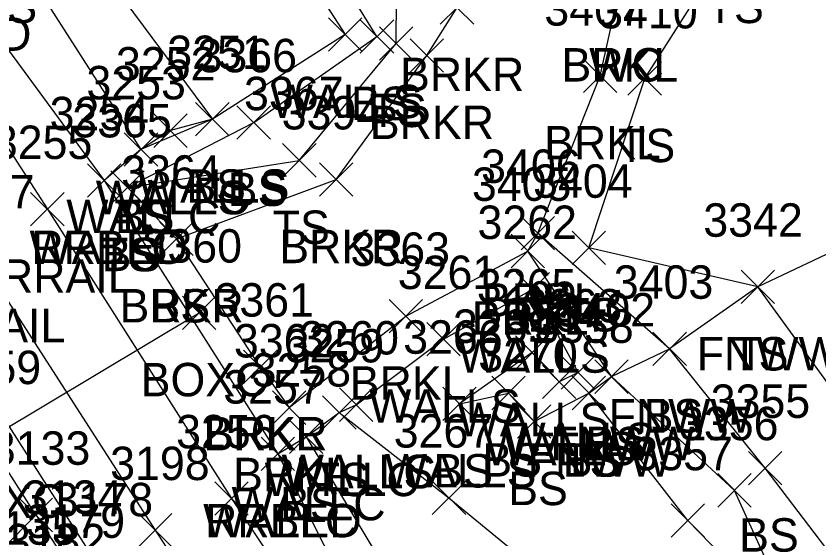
# Model space of a CAD drawing. Extents: x 1505656 to 1508446, y 700805 to 703031.
# Drawn here: x 1506581.78 to 1506629.8, y 701640.51 to 701671.79 of the extents above; entities that cross this region are included whole.
import ezdxf

# ---------------------------------------------------------------- set-up
doc = ezdxf.new("R2010")
doc.units = 0
for name, color, linetype in [('D_A', 7, 'Continuous'), ('D_I', 7, 'Continuous'), ('D_TIC', 7, 'Continuous'), ('DDEFAULT', 7, 'Continuous'), ('L_A', 7, 'Continuous'), ('L_I', 7, 'Continuous'), ('L_TIC', 7, 'Continuous'), ('LAWE', 7, 'Continuous'), ('LELB', 7, 'Continuous'), ('LFNC', 7, 'Continuous'), ('LW', 7, 'Continuous'), ('LWS', 7, 'Continuous'), ('R_A', 7, 'Continuous'), ('R_I', 7, 'Continuous'), ('R_TIC', 7, 'Continuous'), ('RR', 7, 'Continuous'), ('RRB', 7, 'Continuous')]:
    doc.layers.add(name, color=color, linetype=linetype)

msp = doc.modelspace()

# ---------------------------------------------------------------- linework, layer by layer
at = {"layer": 'D_TIC'}
for points in [[(1506591.739, 701653.044), (1506593.739, 701655.044)], [(1506593.739, 701653.044), (1506591.739, 701655.044)]]:
    msp.add_lwpolyline(points, dxfattribs=at)
at = {"layer": 'DDEFAULT'}
msp.add_lwpolyline([(1506580.6, 701646.777), (1506592.739, 701654.044)], dxfattribs=at)
at = {"layer": 'L_TIC'}
for points in [[(1506607.156, 701671.303), (1506609.156, 701673.303)], [(1506609.156, 701671.303), (1506607.156, 701673.303)], [(1506600.468, 701669.685), (1506602.468, 701671.685)], [(1506602.468, 701669.685), (1506600.468, 701671.685)], [(1506602.368, 701669.572), (1506604.368, 701671.572)], [(1506604.368, 701669.572), (1506602.368, 701671.572)], [(1506603.519, 701669.15), (1506605.519, 701671.15)], [(1506605.519, 701669.15), (1506603.519, 701671.15)], [(1506605.351, 701668.434), (1506607.351, 701670.434)], [(1506607.351, 701668.434), (1506605.351, 701670.434)], [(1506615.717, 701667.22), (1506617.717, 701669.22)], [(1506617.717, 701667.22), (1506615.717, 701669.22)], [(1506618.379, 701667.052), (1506620.379, 701669.052)], [(1506620.379, 701667.052), (1506618.379, 701669.052)], [(1506592.522, 701664.622), (1506594.522, 701666.622)], [(1506594.522, 701664.622), (1506592.522, 701666.622)], [(1506592.522, 701664.622), (1506594.522, 701666.622)], [(1506594.522, 701664.622), (1506592.522, 701666.622)], [(1506594.997, 701664.429), (1506596.997, 701666.429)], [(1506596.997, 701664.429), (1506594.997, 701666.429)], [(1506590.016, 701663.938), (1506592.016, 701665.938)], [(1506592.016, 701663.938), (1506590.016, 701665.938)], [(1506590.016, 701663.938), (1506592.016, 701665.938)], [(1506592.016, 701663.938), (1506590.016, 701665.938)], [(1506588.253, 701662.808), (1506590.253, 701664.808)], [(1506590.253, 701662.808), (1506588.253, 701664.808)], [(1506588.253, 701662.808), (1506590.253, 701664.808)], [(1506590.253, 701662.808), (1506588.253, 701664.808)], [(1506588.253, 701662.808), (1506590.253, 701664.808)], [(1506590.253, 701662.808), (1506588.253, 701664.808)], [(1506597.724, 701662.159), (1506599.724, 701664.159)], [(1506599.724, 701662.159), (1506597.724, 701664.159)], [(1506586.051, 701660.961), (1506588.051, 701662.961)], [(1506588.051, 701660.961), (1506586.051, 701662.961)], [(1506599.932, 701661.01), (1506601.932, 701663.01)], [(1506601.932, 701661.01), (1506599.932, 701663.01)], [(1506587.454, 701660.532), (1506589.454, 701662.532)], [(1506589.454, 701660.532), (1506587.454, 701662.532)], [(1506587.454, 701660.532), (1506589.454, 701662.532)], [(1506589.454, 701660.532), (1506587.454, 701662.532)], [(1506590.38, 701657.463), (1506592.38, 701659.463)], [(1506592.38, 701657.463), (1506590.38, 701659.463)], [(1506590.38, 701657.463), (1506592.38, 701659.463)], [(1506592.38, 701657.463), (1506590.38, 701659.463)], [(1506611.989, 701657.81), (1506613.989, 701659.81)], [(1506613.989, 701657.81), (1506611.989, 701659.81)], [(1506611.989, 701657.81), (1506613.989, 701659.81)], [(1506613.989, 701657.81), (1506611.989, 701659.81)], [(1506611.387, 701656.736), (1506613.387, 701658.736)], [(1506613.387, 701656.736), (1506611.387, 701658.736)], [(1506611.387, 701656.736), (1506613.387, 701658.736)], [(1506613.387, 701656.736), (1506611.387, 701658.736)], [(1506615.045, 701656.921), (1506617.045, 701658.921)], [(1506617.045, 701656.921), (1506615.045, 701658.921)], [(1506625.147, 701654.591), (1506627.147, 701656.591)], [(1506627.147, 701654.591), (1506625.147, 701656.591)], [(1506625.147, 701654.591), (1506627.147, 701656.591)], [(1506627.147, 701654.591), (1506625.147, 701656.591)], [(1506611.687, 701654.456), (1506613.687, 701656.456)], [(1506613.687, 701654.456), (1506611.687, 701656.456)], [(1506604.093, 701652.847), (1506606.093, 701654.847)], [(1506606.093, 701652.847), (1506604.093, 701654.847)], [(1506606.353, 701651.462), (1506608.353, 701653.462)], [(1506608.353, 701651.462), (1506606.353, 701653.462)], [(1506619.871, 701650.881), (1506621.871, 701652.881)], [(1506621.871, 701650.881), (1506619.871, 701652.881)], [(1506619.871, 701650.881), (1506621.871, 701652.881)], [(1506621.871, 701650.881), (1506619.871, 701652.881)], [(1506619.871, 701650.881), (1506621.871, 701652.881)], [(1506621.871, 701650.881), (1506619.871, 701652.881)], [(1506611.648, 701650.66), (1506613.648, 701652.66)], [(1506613.648, 701650.66), (1506611.648, 701652.66)], [(1506595.391, 701649.813), (1506597.391, 701651.813)], [(1506597.391, 701649.813), (1506595.391, 701651.813)], [(1506595.391, 701649.813), (1506597.391, 701651.813)], [(1506597.391, 701649.813), (1506595.391, 701651.813)], [(1506614.392, 701649.467), (1506616.392, 701651.467)], [(1506616.392, 701649.467), (1506614.392, 701651.467)], [(1506613.269, 701648.917), (1506615.269, 701650.917)], [(1506615.269, 701648.917), (1506613.269, 701650.917)], [(1506616.39, 701649.223), (1506618.39, 701651.223)], [(1506618.39, 701649.223), (1506616.39, 701651.223)], [(1506616.39, 701649.223), (1506618.39, 701651.223)], [(1506618.39, 701649.223), (1506616.39, 701651.223)], [(1506610.231, 701648.243), (1506612.231, 701650.243)], [(1506612.231, 701648.243), (1506610.231, 701650.243)], [(1506615.034, 701648.243), (1506617.034, 701650.243)], [(1506617.034, 701648.243), (1506615.034, 701650.243)], [(1506615.034, 701648.243), (1506617.034, 701650.243)], [(1506617.034, 701648.243), (1506615.034, 701650.243)], [(1506615.034, 701648.243), (1506617.034, 701650.243)], [(1506617.034, 701648.243), (1506615.034, 701650.243)], [(1506597.12, 701647.37), (1506599.12, 701649.37)], [(1506599.12, 701647.37), (1506597.12, 701649.37)], [(1506601.126, 701647.546), (1506603.126, 701649.546)], [(1506603.126, 701647.546), (1506601.126, 701649.546)], [(1506601.126, 701647.546), (1506603.126, 701649.546)], [(1506603.126, 701647.546), (1506601.126, 701649.546)], [(1506607.298, 701647.593), (1506609.298, 701649.593)], [(1506609.298, 701647.593), (1506607.298, 701649.593)], [(1506607.298, 701647.593), (1506609.298, 701649.593)], [(1506609.298, 701647.593), (1506607.298, 701649.593)], [(1506600.116, 701647.074), (1506602.116, 701649.074)], [(1506602.116, 701647.074), (1506600.116, 701649.074)], [(1506600.116, 701647.074), (1506602.116, 701649.074)], [(1506602.116, 701647.074), (1506600.116, 701649.074)], [(1506611.774, 701646.536), (1506613.774, 701648.536)], [(1506613.774, 701646.536), (1506611.774, 701648.536)], [(1506598.133, 701645.627), (1506600.133, 701647.627)], [(1506600.133, 701645.627), (1506598.133, 701647.627)], [(1506598.133, 701645.627), (1506600.133, 701647.627)], [(1506600.133, 701645.627), (1506598.133, 701647.627)], [(1506596.439, 701644.611), (1506598.439, 701646.611)], [(1506598.439, 701644.611), (1506596.439, 701646.611)], [(1506625.587, 701643.755), (1506627.587, 701645.755)], [(1506627.587, 701643.755), (1506625.587, 701645.755)], [(1506623.747, 701642.421), (1506625.747, 701644.421)], [(1506625.747, 701642.421), (1506623.747, 701644.421)], [(1506606.676, 701641.979), (1506608.676, 701643.979)], [(1506608.676, 701641.979), (1506606.676, 701643.979)], [(1506581.966, 701640.95), (1506583.966, 701642.95)], [(1506583.966, 701640.95), (1506581.966, 701642.95)], [(1506581.966, 701640.95), (1506583.966, 701642.95)], [(1506583.966, 701640.95), (1506581.966, 701642.95)], [(1506620.965, 701640.625), (1506622.965, 701642.625)], [(1506622.965, 701640.625), (1506620.965, 701642.625)]]:
    msp.add_lwpolyline(points, dxfattribs=at)
at = {"layer": 'LAWE'}
for points in [[(1506596.391, 701650.813), (1506598.12, 701648.37), (1506605.093, 701653.847), (1506612.387, 701657.736), (1506612.989, 701658.81), (1506616.717, 701668.22), (1506617.756, 701672.874), (1506616.449, 701679.836), (1506614.462, 701692.898), (1506612.682, 701702.908), (1506611.484, 701711.29), (1506610.784, 701723.745), (1506609.981, 701733.422), (1506610.541, 701739.144), (1506612.027, 701741.37), (1506611.447, 701742.461), (1506611.614, 701744.27), (1506603.978, 701743.071), (1506603.748, 701741.133), (1506602.073, 701738.416), (1506602.874, 701733.32), (1506603.244, 701730.11)], [(1506596.391, 701650.813), (1506591.38, 701658.463), (1506600.932, 701662.01), (1506606.351, 701669.434), (1506608.156, 701672.303), (1506607.969, 701680.881), (1506606.208, 701692.295), (1506605.153, 701703.576), (1506603.376, 701714.835), (1506603.473, 701725.818), (1506603.244, 701730.11)], [(1506557.281, 701616.584), (1506564.315, 701624.733), (1506575.275, 701634.051), (1506582.966, 701641.95), (1506577.624, 701650.314)]]:
    msp.add_lwpolyline(points, dxfattribs=at)
at = {"layer": 'LELB'}
for points in [[(1506588.454, 701661.532), (1506598.724, 701663.159), (1506604.519, 701670.15), (1506604.58, 701678.51), (1506603.92, 701680.748), (1506603.343, 701690.768), (1506602.164, 701702.007), (1506599.481, 701714.057), (1506595.154, 701721.739), (1506588.389, 701722.251), (1506582.741, 701726.246), (1506582.101, 701731.513), (1506587.69, 701737.804), (1506593.866, 701742.155), (1506598.799, 701744.247), (1506603.709, 701745.876), (1506611.659, 701747.313), (1506624.477, 701749.861), (1506638.605, 701749.732), (1506649.966, 701745.745), (1506670.738, 701751.879), (1506689.354, 701753.592), (1506711.832, 701752.969)], [(1506591.38, 701658.463), (1506588.454, 701661.532), (1506595.997, 701665.429), (1506603.368, 701670.572), (1506598.748, 701678.015), (1506594.437, 701684.467), (1506590.741, 701690.472), (1506588.708, 701689.708), (1506590.073, 701696.505), (1506585.481, 701704.187), (1506587.916, 701710.9), (1506588.389, 701722.251)], [(1506643.117, 701605.748), (1506639.001, 701618.333), (1506643.622, 701631.74), (1506640.308, 701639.683), (1506633.13, 701645.993), (1506626.147, 701655.591), (1506616.045, 701657.921), (1506619.379, 701668.052), (1506624.679, 701676.369), (1506634.473, 701690.099), (1506642.028, 701699.549), (1506647.355, 701708.592), (1506655.441, 701714.325), (1506661.308, 701715.943), (1506665.202, 701714.807), (1506668.49, 701715.257)], [(1506593.664, 701682.754), (1506584.658, 701677.589), (1506593.522, 701665.622), (1506589.253, 701663.808)], [(1506584.658, 701677.589), (1506581.215, 701676.373), (1506589.253, 701663.808)], [(1506643.117, 701605.748), (1506635.657, 701617.843), (1506634.951, 701620.373), (1506634.28, 701623.497), (1506635.614, 701623.949), (1506633.147, 701636.129), (1506626.587, 701644.755), (1506620.871, 701651.881), (1506612.989, 701658.81)], [(1506693.807, 701507.54), (1506686.985, 701524.765), (1506680.558, 701541.488), (1506676.913, 701554.126), (1506675.373, 701560.513), (1506667.715, 701574.185), (1506657.338, 701585.763), (1506645.757, 701597.522), (1506643.117, 701605.748), (1506633.699, 701616.793), (1506631.632, 701625.745), (1506628.74, 701634.635), (1506624.747, 701643.421), (1506617.39, 701650.223), (1506612.387, 701657.736)], [(1506608.298, 701648.593), (1506611.231, 701649.243), (1506612.774, 701647.536), (1506616.034, 701649.243)], [(1506628.74, 701634.635), (1506621.965, 701641.625), (1506616.034, 701649.243)], [(1506601.116, 701648.074), (1506607.676, 701642.979), (1506616.819, 701635.45), (1506621.473, 701625.763), (1506630.648, 701614.204), (1506636.5, 701603.11), (1506638.351, 701593.158), (1506654.856, 701566.124), (1506668.293, 701544.627), (1506682.998, 701523.396), (1506698.174, 701495.124), (1506710.721, 701478.773), (1506723.855, 701460.462)], [(1506599.133, 701646.627), (1506607.43, 701632.774), (1506617.781, 701615.547), (1506623.529, 701615.692), (1506633.924, 701590.5), (1506651.215, 701564.181), (1506652.773, 701565.283), (1506666.24, 701543.613), (1506680.364, 701520.868), (1506698.174, 701495.124), (1506708.19, 701477.604), (1506721.332, 701459.548)], [(1506582.966, 701641.95), (1506584.884, 701639.014), (1506582.151, 701637.168), (1506585.918, 701630.583), (1506588.223, 701625.779), (1506590.689, 701624.691), (1506589.007, 701617.06), (1506597.654, 701606.084), (1506611.092, 701581.091), (1506624.734, 701563.706)]]:
    msp.add_lwpolyline(points, dxfattribs=at)
at = {"layer": 'LFNC'}
for points in [[(1506649.283, 701637.809), (1506637.275, 701660.859), (1506626.147, 701655.591), (1506620.871, 701651.881)], [(1506616.034, 701649.243), (1506617.39, 701650.223), (1506620.871, 701651.881)]]:
    msp.add_lwpolyline(points, dxfattribs=at)
at = {"layer": 'LW'}
for points in [[(1506591.016, 701664.938), (1506589.253, 701663.808), (1506587.051, 701661.961), (1506597.439, 701645.611), (1506599.133, 701646.627), (1506601.116, 701648.074), (1506602.126, 701648.546)], [(1506571.789, 701655.168), (1506573.115, 701653.371), (1506574.8, 701654.407), (1506576.241, 701655.226), (1506586.723, 701638.869), (1506585.056, 701637.578), (1506583.872, 701636.416), (1506584.821, 701635.422)]]:
    msp.add_lwpolyline(points, dxfattribs=at)
at = {"layer": 'LWS'}
for points in [[(1506588.38, 701687.341), (1506590.085, 701688.031), (1506593.664, 701682.754), (1506601.468, 701670.685), (1506593.522, 701665.622), (1506591.016, 701664.938)], [(1506602.126, 701648.546), (1506607.353, 701652.462), (1506612.687, 701655.456), (1506615.392, 701650.467), (1506614.269, 701649.917), (1506612.648, 701651.66), (1506608.298, 701648.593)]]:
    msp.add_lwpolyline(points, dxfattribs=at)
at = {"layer": 'R_TIC'}
for points in [[(1506586.051, 701660.961), (1506588.051, 701662.961)], [(1506588.051, 701660.961), (1506586.051, 701662.961)], [(1506582.655, 701659.241), (1506584.655, 701661.241)], [(1506584.655, 701659.241), (1506582.655, 701661.241)], [(1506596.439, 701644.611), (1506598.439, 701646.611)], [(1506598.439, 701644.611), (1506596.439, 701646.611)], [(1506593.67, 701641.933), (1506595.67, 701643.933)], [(1506595.67, 701641.933), (1506593.67, 701643.933)], [(1506589.104, 701640.036), (1506591.104, 701642.036)], [(1506591.104, 701640.036), (1506589.104, 701642.036)]]:
    msp.add_lwpolyline(points, dxfattribs=at)
at = {"layer": 'RR'}
for points in [[(1506395.941, 701951.532), (1506421.294, 701912.094), (1506443.947, 701877.066), (1506458.06, 701855.132), (1506477.026, 701825.698), (1506489.95, 701805.704), (1506505.503, 701781.607), (1506516.888, 701763.966), (1506530.738, 701742.303), (1506549.167, 701713.636), (1506561.515, 701694.679), (1506570.711, 701680.312), (1506583.655, 701660.241), (1506594.67, 701642.933), (1506603.159, 701630.088), (1506614.277, 701612.399), (1506629.205, 701589.442), (1506648.851, 701558.788), (1506660.225, 701541.186), (1506675.334, 701517.778), (1506692.154, 701491.324), (1506703.48, 701473.749), (1506714.95, 701455.892)], [(1506391.761, 701949.048), (1506416.431, 701910.499), (1506441.341, 701871.887), (1506453.838, 701852.659), (1506472.446, 701823.579), (1506485.516, 701803.299), (1506501.665, 701778.375), (1506512.787, 701761.072), (1506526.773, 701739.695), (1506545.52, 701710.15), (1506557.587, 701691.641), (1506579.63, 701657.283), (1506590.104, 701641.036), (1506608.441, 701612.672), (1506626.095, 701584.977), (1506633.54, 701573.573), (1506654.337, 701541.007), (1506666.412, 701522.298), (1506688.834, 701487.369), (1506710.86, 701453.158)]]:
    msp.add_lwpolyline(points, dxfattribs=at)
at = {"layer": 'RRB'}
for points in [[(1506218.207, 702231.869), (1506243.423, 702192.986), (1506265.645, 702156.973), (1506291.152, 702118.107), (1506320.482, 702072.195), (1506347.645, 702031.42), (1506371.505, 701993.069), (1506397.737, 701952.642), (1506422.134, 701913.025), (1506446.302, 701877.372), (1506459.904, 701856.601), (1506479.197, 701826.274), (1506491.068, 701808.201), (1506507.805, 701783.164), (1506518.904, 701765.849), (1506532.833, 701744.112), (1506551.138, 701715.117), (1506563.365, 701695.789), (1506572.4, 701681.686), (1506577.693, 701674.709), (1506587.051, 701661.961)], [(1506597.439, 701645.611), (1506604.766, 701631.092), (1506615.718, 701613.666), (1506630.946, 701590.672), (1506651.129, 701559.733), (1506660.814, 701545.234), (1506677.108, 701519.119), (1506694.353, 701492.611), (1506704.979, 701475.023), (1506716.698, 701457.074)]]:
    msp.add_lwpolyline(points, dxfattribs=at)

# ---------------------------------------------------------------- texts
at = {"layer": 'D_A'}
for p in [(1506589.236, 701649.044), (1506577.097, 701641.777)]:
    msp.add_text('BOXC', height=2, dxfattribs=at).set_placement(p)
at = {"layer": 'D_I'}
for s, p in [('3360', (1506589.346, 701657.044)), ('3359', (1506577.333, 701649.777))]:
    msp.add_text(s, height=2, dxfattribs=at).set_placement(p)
at = {"layer": 'L_A'}
for s, p in [('TS', (1506579.624, 701671.373)), ('TS', (1506623.088, 701671.369)), ('BRKL', (1506614.402, 701667.874)), ('WC', (1506616.063, 701667.874)), ('BRKR', (1506604.747, 701667.303)), ('WALLS', (1506597.012, 701665.685)), ('BS', (1506601.809, 701665.572)), ('TS', (1506602.929, 701665.15)), ('BRKR', (1506602.941, 701664.434)), ('BRKL', (1506613.362, 701663.22)), ('TS', (1506617.788, 701663.052)), ('WALLS', (1506589.066, 701660.622)), ('BS', (1506591.963, 701660.622)), ('BS', (1506594.438, 701660.429)), ('WALLC', (1506586.552, 701659.938)), ('WALLS', (1506586.56, 701659.938)), ('WALLC', (1506584.789, 701658.808)), ('TS', (1506587.663, 701658.808)), ('BS', (1506587.694, 701658.808)), ('TS', (1506597.133, 701658.159)), ('WALLC', (1506582.587, 701656.961)), ('BRKR', (1506597.522, 701657.01)), ('TS', (1506586.864, 701656.532)), ('BS', (1506586.895, 701656.532)), ('BRKL', (1506609.634, 701653.81)), ('BS', (1506611.43, 701653.81)), ('BRKR', (1506587.97, 701653.463)), ('BS', (1506589.82, 701653.463)), ('BRKL', (1506609.032, 701652.736)), ('BS', (1506610.828, 701652.736)), ('TS', (1506614.454, 701652.921)), ('WALLS', (1506608.23, 701650.456)), ('FNWW', (1506622.493, 701650.591)), ('TS', (1506624.556, 701650.591)), ('BRKL', (1506601.739, 701648.847)), ('WALLS', (1506602.897, 701647.462)), ('FNWW', (1506617.217, 701646.881)), ('FNWW', (1506617.217, 701646.881)), ('BS', (1506619.312, 701646.881)), ('WALLS', (1506608.191, 701646.66)), ('BRKR', (1506592.982, 701645.813)), ('BRKL', (1506593.037, 701645.813)), ('WALLS', (1506610.935, 701645.467)), ('WALLS', (1506609.813, 701644.917)), ('FNWW', (1506613.737, 701645.223)), ('BS', (1506615.831, 701645.223)), ('BS', (1506609.672, 701644.243)), ('FNWW', (1506612.38, 701644.243)), ('TS', (1506614.443, 701644.243)), ('BS', (1506614.475, 701644.243)), ('WALLC', (1506597.662, 701643.546)), ('WALLS', (1506597.669, 701643.546)), ('WALLS', (1506603.841, 701643.593)), ('BS', (1506606.739, 701643.593)), ('BRKL', (1506594.765, 701643.37)), ('WALLC', (1506596.651, 701643.074)), ('TS', (1506599.525, 701643.074)), ('BS', (1506611.215, 701642.536)), ('WALLC', (1506594.669, 701641.627)), ('BS', (1506597.574, 701641.627)), ('WALLC', (1506592.974, 701640.611)), ('BS', (1506625.028, 701639.755))]:
    msp.add_text(s, height=2, dxfattribs=at).set_placement(p)
at = {"layer": 'L_I'}
for s, p in [('3407', (1506613.378, 701671.22)), ('3410', (1506616.599, 701671.052)), ('3251', (1506590.829, 701668.622)), ('3251', (1506590.829, 701668.622)), ('3366', (1506592.634, 701668.429)), ('3252', (1506587.757, 701667.938)), ('3252', (1506587.757, 701667.938)), ('3253', (1506585.993, 701666.808)), ('3253', (1506585.993, 701666.808)), ('3253', (1506585.993, 701666.808)), ('3367', (1506595.417, 701666.159)), ('3254', (1506583.791, 701664.961)), ('3394', (1506597.672, 701665.01)), ('3365', (1506585.147, 701664.532)), ('3365', (1506585.147, 701664.532)), ('3406', (1506609.595, 701661.81)), ('3406', (1506609.595, 701661.81)), ('3364', (1506588.072, 701661.463)), ('3364', (1506588.072, 701661.463)), ('3404', (1506612.706, 701660.921)), ('3405', (1506609.048, 701660.736)), ('3405', (1506609.048, 701660.736)), ('3262', (1506609.38, 701658.456)), ('3342', (1506622.887, 701658.591)), ('3342', (1506622.887, 701658.591)), ('3363', (1506601.786, 701656.847)), ('3261', (1506604.613, 701655.462)), ('3265', (1506609.341, 701654.66)), ('3403', (1506617.532, 701654.881)), ('3403', (1506617.532, 701654.881)), ('3403', (1506617.532, 701654.881)), ('3361', (1506593.651, 701653.813)), ('3361', (1506593.651, 701653.813)), ('3263', (1506612.085, 701653.467)), ('3402', (1506614.052, 701653.223)), ('3402', (1506614.052, 701653.223)), ('3264', (1506610.962, 701652.917)), ('3269', (1506607.916, 701652.243)), ('3358', (1506612.774, 701652.243)), ('3358', (1506612.774, 701652.243)), ('3358', (1506612.774, 701652.243)), ('3362', (1506594.812, 701651.37)), ('3260', (1506598.732, 701651.546)), ('3260', (1506598.732, 701651.546)), ('3266', (1506604.936, 701651.593)), ('3266', (1506604.936, 701651.593)), ('3259', (1506597.848, 701651.074)), ('3259', (1506597.848, 701651.074)), ('3270', (1506609.428, 701650.536)), ('3258', (1506595.873, 701649.627)), ('3258', (1506595.873, 701649.627)), ('3257', (1506594.179, 701648.611)), ('3355', (1506623.327, 701647.755)), ('3356', (1506621.432, 701646.421)), ('3267', (1506604.369, 701645.979)), ('3133', (1506580.273, 701644.95)), ('3133', (1506580.273, 701644.95)), ('3357', (1506618.705, 701644.625)), ('3134', (1506582.191, 701642.014)), ('3178', (1506584.03, 701641.869)), ('3135', (1506579.458, 701640.168)), ('3135', (1506579.458, 701640.168)), ('3179', (1506582.355, 701640.578)), ('3179', (1506582.355, 701640.578)), ('3182', (1506581.179, 701639.416))]:
    msp.add_text(s, height=2, dxfattribs=at).set_placement(p)
at = {"layer": 'R_A'}
for s, p in [('RRBED', (1506573.338, 701669.709)), ('RRBED', (1506582.697, 701656.961)), ('RRRAIL', (1506578.946, 701655.241)), ('RRRAIL', (1506574.921, 701652.283)), ('RRBED', (1506593.084, 701640.611))]:
    msp.add_text(s, height=2, dxfattribs=at).set_placement(p)
at = {"layer": 'R_I'}
for s, p in [('3254', (1506583.791, 701664.961)), ('3255', (1506580.395, 701663.241)), ('3197', (1506576.937, 701660.283)), ('3257', (1506594.179, 701648.611)), ('3256', (1506591.355, 701645.933)), ('3198', (1506587.411, 701644.036)), ('3178', (1506584.03, 701641.869))]:
    msp.add_text(s, height=2, dxfattribs=at).set_placement(p)

doc.saveas('drawing.dxf')
